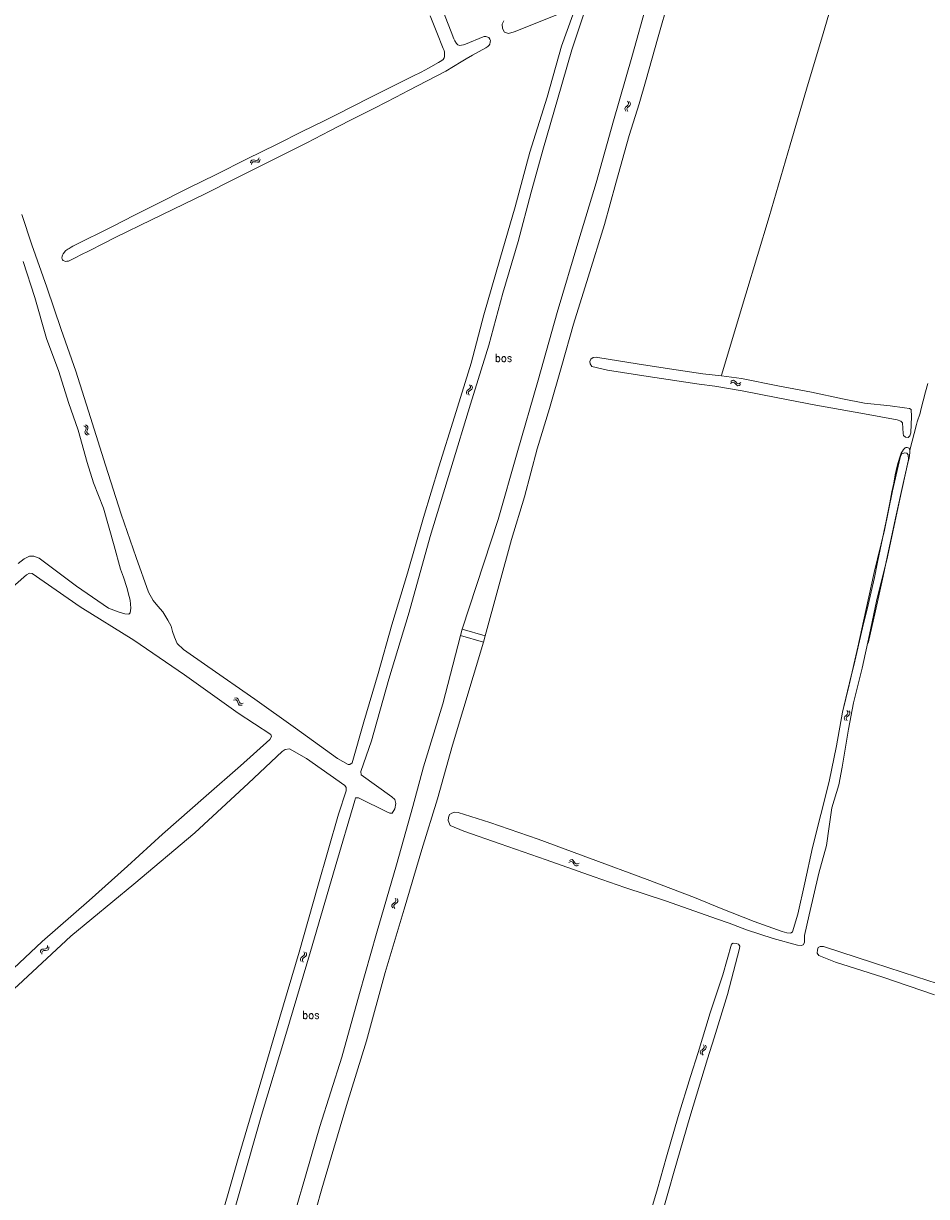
# Model space of a CAD drawing. Header units: metres. Extents: x 189705 to 199106, y 581686 to 588448.
# Tile 425 of 555: x 197224 to 197447, y 585498 to 585788. Entities that reach past the tile are written whole.
import ezdxf

# ---------------------------------------------------------------- set-up
doc = ezdxf.new("R2010")
doc.units = ezdxf.units.M
doc.layers.add('B-WA-OG-GBKN-G', color=7, linetype='Continuous', lineweight=18)
doc.styles.add('Style-STANDARD', font='STANDARD.shx')

msp = doc.modelspace()

# ---------------------------------------------------------------- linework, layer by layer
at = {"layer": 'B-WA-OG-GBKN-G'}
for p, q in [((197373.38, 585769.207), (197373.592, 585768.858)), ((197373.592, 585768.858), (197373.649, 585768.535)), ((197373.871, 585769.128), (197374.085, 585768.781)), ((197374.085, 585768.781), (197374.144, 585768.459)), ((197372.876, 585767.707), (197372.72, 585767.417)), ((197372.72, 585767.417), (197372.779, 585767.085)), ((197372.779, 585767.085), (197372.993, 585766.737)), ((197373.187, 585767.972), (197372.876, 585767.707)), ((197373.497, 585768.247), (197373.187, 585767.972)), ((197373.368, 585767.628), (197373.212, 585767.338)), ((197373.212, 585767.338), (197373.27, 585767.007)), ((197373.27, 585767.007), (197373.483, 585766.658)), ((197373.677, 585767.895), (197373.368, 585767.628)), ((197373.649, 585768.535), (197373.497, 585768.247)), ((197373.986, 585768.16), (197373.677, 585767.895)), ((197374.144, 585768.459), (197373.986, 585768.16)), ((197280.073, 585753.982), (197280.211, 585754.365)), ((197280.211, 585754.365), (197280.426, 585754.612)), ((197280.426, 585754.612), (197280.759, 585754.674)), ((197280.675, 585754.177), (197280.995, 585754.238)), ((197280.759, 585754.674), (197281.158, 585754.598)), ((197280.995, 585754.238), (197281.404, 585754.166)), ((197281.158, 585754.598), (197281.56, 585754.522)), ((197281.56, 585754.522), (197281.884, 585754.58)), ((197281.884, 585754.58), (197282.107, 585754.831)), ((197282.107, 585754.831), (197282.247, 585755.215)), ((197282.128, 585754.145), (197282.351, 585754.398)), ((197282.351, 585754.398), (197282.491, 585754.782)), ((197280.316, 585753.549), (197280.457, 585753.931)), ((197280.457, 585753.931), (197280.675, 585754.177)), ((197281.404, 585754.166), (197281.804, 585754.087)), ((197281.804, 585754.087), (197282.128, 585754.145)), ((197398.883, 585699.345), (197399.219, 585699.577)), ((197398.934, 585699.84), (197399.267, 585700.073)), ((197399.219, 585699.577), (197399.538, 585699.653)), ((197399.267, 585700.073), (197399.585, 585700.152)), ((197399.538, 585699.653), (197399.835, 585699.518)), ((197399.585, 585700.152), (197399.893, 585700.011)), ((197399.835, 585699.518), (197400.127, 585699.224)), ((197399.893, 585700.011), (197400.176, 585699.718)), ((197400.127, 585699.224), (197400.41, 585698.929)), ((197400.176, 585699.718), (197400.46, 585699.425)), ((197400.46, 585699.425), (197400.758, 585699.286)), ((197400.758, 585699.286), (197401.086, 585699.363)), ((197401.036, 585698.868), (197401.371, 585699.102)), ((197401.086, 585699.363), (197401.422, 585699.596)), ((197333.696, 585697.578), (197333.517, 585697.302)), ((197333.517, 585697.302), (197333.55, 585696.966)), ((197333.55, 585696.966), (197333.735, 585696.602)), ((197334.027, 585697.817), (197333.696, 585697.578)), ((197334.18, 585697.46), (197334.001, 585697.184)), ((197334.001, 585697.184), (197334.032, 585696.849)), ((197334.358, 585698.066), (197334.027, 585697.817)), ((197334.032, 585696.849), (197334.217, 585696.484)), ((197334.51, 585697.701), (197334.18, 585697.46)), ((197334.318, 585699.033), (197334.502, 585698.669)), ((197334.533, 585698.342), (197334.358, 585698.066)), ((197334.502, 585698.669), (197334.533, 585698.342)), ((197334.839, 585697.941), (197334.51, 585697.701)), ((197334.801, 585698.915), (197334.987, 585698.552)), ((197335.02, 585698.227), (197334.839, 585697.941)), ((197334.987, 585698.552), (197335.02, 585698.227)), ((197400.41, 585698.929), (197400.708, 585698.79)), ((197400.708, 585698.79), (197401.036, 585698.868)), ((197238.834, 585688.893), (197239.192, 585688.699)), ((197239.288, 585687.728), (197239.152, 585687.343)), ((197239.192, 585688.699), (197239.405, 585688.448)), ((197239.418, 585688.122), (197239.288, 585687.728)), ((197239.298, 585689.072), (197239.657, 585688.88)), ((197239.405, 585688.448), (197239.418, 585688.122)), ((197239.751, 585687.909), (197239.618, 585687.523)), ((197239.618, 585687.523), (197239.628, 585687.194)), ((197239.657, 585688.88), (197239.871, 585688.631)), ((197239.884, 585688.293), (197239.751, 585687.909)), ((197239.871, 585688.631), (197239.884, 585688.293)), ((197239.152, 585687.343), (197239.163, 585687.015)), ((197239.163, 585687.015), (197239.381, 585686.758)), ((197239.381, 585686.758), (197239.741, 585686.564)), ((197239.628, 585687.194), (197239.845, 585686.936)), ((197239.845, 585686.936), (197240.205, 585686.742)), ((197275.874, 585620.999), (197276.275, 585621.073)), ((197276.122, 585621.429), (197276.523, 585621.506)), ((197276.275, 585621.073), (197276.598, 585621.011)), ((197276.523, 585621.506), (197276.844, 585621.447)), ((197276.598, 585621.011), (197276.813, 585620.767)), ((197276.813, 585620.767), (197276.96, 585620.379)), ((197276.844, 585621.447), (197277.068, 585621.193)), ((197277.068, 585621.193), (197277.206, 585620.81)), ((197277.206, 585620.81), (197277.346, 585620.426)), ((197276.96, 585620.379), (197277.097, 585619.994)), ((197277.097, 585619.994), (197277.312, 585619.745)), ((197277.312, 585619.745), (197277.643, 585619.683)), ((197277.346, 585620.426), (197277.561, 585620.177)), ((197277.561, 585620.177), (197277.891, 585620.113)), ((197277.643, 585619.683), (197278.045, 585619.758)), ((197277.891, 585620.113), (197278.293, 585620.189)), ((197427.659, 585618.411), (197427.868, 585618.061)), ((197427.868, 585618.061), (197427.924, 585617.738)), ((197428.149, 585618.329), (197428.36, 585617.981)), ((197428.36, 585617.981), (197428.418, 585617.659)), ((197427.145, 585616.914), (197426.987, 585616.626)), ((197426.987, 585616.626), (197427.045, 585616.294)), ((197427.045, 585616.294), (197427.256, 585615.944)), ((197427.457, 585617.177), (197427.145, 585616.914)), ((197427.77, 585617.45), (197427.457, 585617.177)), ((197427.637, 585616.832), (197427.479, 585616.544)), ((197427.479, 585616.544), (197427.535, 585616.212)), ((197427.535, 585616.212), (197427.746, 585615.862)), ((197427.948, 585617.097), (197427.637, 585616.832)), ((197427.924, 585617.738), (197427.77, 585617.45)), ((197428.258, 585617.361), (197427.948, 585617.097)), ((197428.418, 585617.659), (197428.258, 585617.361)), ((197358.866, 585580.814), (197359.235, 585580.986)), ((197358.998, 585581.293), (197359.366, 585581.468)), ((197359.235, 585580.986), (197359.563, 585581.008)), ((197359.366, 585581.468), (197359.692, 585581.492)), ((197359.563, 585581.008), (197359.833, 585580.825)), ((197359.692, 585581.492), (197359.973, 585581.301)), ((197359.833, 585580.825), (197360.072, 585580.486)), ((197359.973, 585581.301), (197360.202, 585580.966)), ((197360.072, 585580.486), (197360.301, 585580.149)), ((197360.202, 585580.966), (197360.434, 585580.629)), ((197360.301, 585580.149), (197360.572, 585579.961)), ((197360.434, 585580.629), (197360.705, 585580.442)), ((197360.705, 585580.442), (197361.041, 585580.463)), ((197360.908, 585579.984), (197361.278, 585580.158)), ((197361.041, 585580.463), (197361.41, 585580.637)), ((197360.572, 585579.961), (197360.908, 585579.984)), ((197315.88, 585571.962), (197316.063, 585571.598)), ((197316.063, 585571.598), (197316.095, 585571.271)), ((197316.363, 585571.844), (197316.548, 585571.481)), ((197316.548, 585571.481), (197316.582, 585571.156)), ((197315.257, 585570.507), (197315.078, 585570.231)), ((197315.078, 585570.231), (197315.111, 585569.896)), ((197315.111, 585569.896), (197315.296, 585569.531)), ((197315.588, 585570.746), (197315.257, 585570.507)), ((197315.742, 585570.389), (197315.563, 585570.113)), ((197315.563, 585570.113), (197315.594, 585569.778)), ((197315.92, 585570.995), (197315.588, 585570.746)), ((197315.594, 585569.778), (197315.778, 585569.413)), ((197316.071, 585570.63), (197315.742, 585570.389)), ((197316.095, 585571.271), (197315.92, 585570.995)), ((197316.4, 585570.87), (197316.071, 585570.63)), ((197316.582, 585571.156), (197316.4, 585570.87)), ((197229.708, 585559.541), (197229.856, 585559.843)), ((197229.856, 585559.843), (197229.888, 585560.25)), ((197230.206, 585559.491), (197230.239, 585559.898)), ((197228.122, 585558.481), (197228.153, 585558.887)), ((197228.153, 585558.887), (197228.294, 585559.183)), ((197228.294, 585559.183), (197228.598, 585559.332)), ((197228.472, 585558.129), (197228.506, 585558.535)), ((197228.506, 585558.535), (197228.65, 585558.83)), ((197228.598, 585559.332), (197229.004, 585559.365)), ((197228.65, 585558.83), (197228.943, 585558.974)), ((197228.943, 585558.974), (197229.355, 585559.014)), ((197229.004, 585559.365), (197229.411, 585559.399)), ((197229.355, 585559.014), (197229.762, 585559.045)), ((197229.411, 585559.399), (197229.708, 585559.541)), ((197229.762, 585559.045), (197230.059, 585559.187)), ((197230.059, 585559.187), (197230.206, 585559.491)), ((197292.636, 585557.244), (197292.453, 585556.97)), ((197292.453, 585556.97), (197292.482, 585556.634)), ((197292.969, 585557.479), (197292.636, 585557.244)), ((197293.119, 585557.12), (197292.936, 585556.846)), ((197292.936, 585556.846), (197292.964, 585556.511)), ((197293.304, 585557.724), (197292.969, 585557.479)), ((197293.451, 585557.358), (197293.119, 585557.12)), ((197293.275, 585558.691), (197293.454, 585558.325)), ((197293.481, 585557.998), (197293.304, 585557.724)), ((197293.782, 585557.593), (197293.451, 585557.358)), ((197293.454, 585558.325), (197293.481, 585557.998)), ((197293.756, 585558.568), (197293.937, 585558.203)), ((197293.967, 585557.877), (197293.782, 585557.593)), ((197293.937, 585558.203), (197293.967, 585557.877)), ((197292.482, 585556.634), (197292.663, 585556.267)), ((197292.964, 585556.511), (197293.144, 585556.144)), ((197391.553, 585534.209), (197391.377, 585533.931)), ((197391.377, 585533.931), (197391.413, 585533.596)), ((197391.413, 585533.596), (197391.601, 585533.233)), ((197391.882, 585534.451), (197391.553, 585534.209)), ((197392.039, 585534.095), (197391.862, 585533.817)), ((197391.862, 585533.817), (197391.896, 585533.482)), ((197392.211, 585534.703), (197391.882, 585534.451)), ((197392.366, 585534.339), (197392.039, 585534.095)), ((197392.163, 585535.669), (197392.349, 585535.306)), ((197392.383, 585534.98), (197392.211, 585534.703)), ((197392.349, 585535.306), (197392.383, 585534.98)), ((197392.693, 585534.582), (197392.366, 585534.339)), ((197392.646, 585535.555), (197392.835, 585535.194)), ((197392.872, 585534.869), (197392.693, 585534.582)), ((197392.835, 585535.194), (197392.872, 585534.869)), ((197391.896, 585533.482), (197392.084, 585533.119))]:
    msp.add_line(p, q, dxfattribs=at)
at = {"layer": 'B-WA-OG-GBKN-G', "flags": 128}
for points in [[(197332.275, 585783.077), (197331.844, 585783.026), (197331.444, 585783.125), (197331.081, 585783.458), (197330.649, 585784.118), (197330.42, 585784.677), (197329.734, 585786.405), (197328.31, 585790.165), (197324.572, 585800.226), (197321.343, 585809.016), (197316.944, 585821.11), (197314.122, 585828.655), (197311.198, 585836.481), (197309.495, 585840.774), (197306.774, 585847.71), (197304.74, 585853.045), (197301.18, 585862.192), (197297.189, 585872.583), (197294.443, 585879.57), (197292.637, 585884.346), (197289.103, 585894.026)], [(197344.711, 585660.717), (197347.887, 585671.309), (197351.059, 585683.133), (197354.08, 585693.12), (197357.116, 585703.83), (197360.036, 585714.029), (197363.639, 585725.699), (197367.698, 585738.654), (197370.535, 585748.958), (197373.815, 585760.729), (197376.242, 585768.567), (197378.001, 585774.61), (197380.782, 585784.545), (197383.734, 585794.717), (197386.383, 585802.748), (197388.541, 585811.47), (197391.041, 585820.65), (197393.769, 585829.308), (197396.369, 585837.52), (197396.39, 585837.596)], [(197425.399, 585798.46), (197421.771, 585785.959), (197417.711, 585772.188), (197413.626, 585758.416), (197408.424, 585740.605), (197402.664, 585721.422), (197396.675, 585701.375)], [(197378.349, 585793.934), (197374.462, 585780.108), (197369.906, 585764.357), (197365.665, 585749.044), (197361.367, 585734.911), (197355.988, 585716.939), (197351.258, 585700.134), (197346.075, 585682.212), (197341.406, 585665.678)], [(197257.149, 585644.212), (197258.418, 585642.843), (197259.692, 585640.8), (197260.447, 585639.281), (197260.828, 585637.921), (197261.279, 585636.516), (197261.943, 585634.985), (197263.515, 585633.522), (197269.57, 585629.318), (197281.184, 585621.235), (197291.2, 585614.051), (197301.615, 585606.538), (197304.25, 585605.038), (197304.672, 585605.059), (197305.266, 585605.467), (197308.134, 585615.622), (197311.656, 585627.539), (197315.108, 585639.599), (197318.984, 585652.368), (197322.948, 585666.187), (197326.691, 585678.692), (197330.542, 585691.079), (197334.734, 585704.337), (197337.862, 585716.375), (197341.819, 585730.032), (197345.606, 585743.061), (197349.223, 585756.559), (197353.497, 585770.206), (197357.054, 585782.868), (197359.888, 585790.605)], [(197362.929, 585791.822), (197359.598, 585781.92), (197356.097, 585769.613), (197352.568, 585757.657), (197349.588, 585746.674), (197346.316, 585734.521), (197342.557, 585721.679), (197339.037, 585708.796), (197334.545, 585694.205), (197329.668, 585678.205), (197324.582, 585661.455), (197319.325, 585642.704), (197314.351, 585626.147), (197310.039, 585610.867), (197307.428, 585603.343), (197307.522, 585602.512), (197315.055, 585597.067), (197315.852, 585596.397), (197316.093, 585595.383), (197315.813, 585594.063), (197315.172, 585593.007), (197314.563, 585593), (197313.962, 585593.215), (197306.85, 585596.826), (197306.078, 585596.751), (197305.948, 585596.097), (197301.046, 585579.624), (197294.981, 585558.788), (197288.815, 585538.185), (197282.818, 585518.217), (197277.644, 585500)], [(197324.55, 585790.342), (197326.228, 585786.252), (197327.805, 585782.238), (197328.008, 585781.755), (197328.11, 585781.323), (197328.135, 585780.84), (197328.136, 585780.459), (197328.085, 585780.154), (197328.009, 585779.926), (197327.755, 585779.57), (197327.417, 585779.297), (197327.044, 585779.036), (197326.612, 585778.808), (197324.123, 585777.41), (197322.345, 585776.419), (197320.237, 585775.377), (197315.005, 585772.785), (197309.544, 585770.015), (197301.314, 585765.872), (197298.19, 585764.296), (197292.907, 585761.679), (197286.71, 585758.604)], [(197358.369, 585791.607), (197345.311, 585786.376), (197343.932, 585785.963), (197342.983, 585786.285), (197342.422, 585787.224), (197342.35, 585788.276), (197342.786, 585789.068)], [(197304.643, 585764.399), (197310.942, 585767.601), (197316.047, 585770.193), (197319.196, 585771.87), (197328.467, 585776.674), (197332.201, 585778.961), (197333.445, 585779.698), (197335.02, 585780.587), (197338.347, 585782.442), (197338.791, 585782.757), (197339.16, 585783.052), (197339.292, 585783.299), (197339.445, 585783.791), (197339.464, 585784.272), (197339.352, 585784.597), (197339.108, 585784.958), (197338.825, 585785.089), (197338.588, 585785.174), (197338.295, 585785.237), (197337.94, 585785.186), (197337.711, 585785.11), (197333.266, 585783.356), (197332.783, 585783.204), (197332.275, 585783.077)], [(197304.643, 585764.399), (197299.766, 585761.908), (197294.051, 585758.91), (197290.089, 585756.927), (197283.663, 585753.725), (197276.043, 585749.938), (197268.703, 585746.228), (197263.649, 585743.737), (197255.622, 585739.849), (197246.783, 585735.529), (197243.71, 585734.004), (197240.205, 585732.199), (197238.122, 585731.183), (197236.878, 585730.548), (197235.695, 585729.951), (197235.074, 585729.658), (197234.643, 585729.582), (197234.407, 585729.55), (197234.135, 585729.582), (197233.779, 585729.785), (197233.626, 585729.937), (197233.502, 585730.165), (197233.448, 585730.395), (197233.524, 585730.877), (197233.626, 585731.132), (197233.778, 585731.462), (197234.043, 585731.807), (197234.258, 585732.068), (197234.438, 585732.275), (197234.668, 585732.441), (197234.896, 585732.58), (197235.2, 585732.783), (197235.708, 585733.063), (197236.115, 585733.291), (197246.122, 585738.298), (197251.38, 585740.966), (197256.688, 585743.61), (197264.689, 585747.65), (197271.648, 585751.107), (197279.141, 585754.893), (197286.71, 585758.604)], [(197223.504, 585741.19), (197226.014, 585733.648), (197229.731, 585723.181), (197233.278, 585712.671), (197236.848, 585702.387), (197240.546, 585690.896), (197244.242, 585679.087), (197248.129, 585667.037), (197251.849, 585656.298), (197254.866, 585647.661), (197256.004, 585645.632), (197257.149, 585644.212)], [(197222.612, 585654.786), (197224.07, 585655.943), (197225.439, 585656.622), (197226.522, 585656.63), (197227.814, 585656.142), (197237.08, 585649.187), (197244.956, 585643.744), (197247.338, 585642.81), (197249.012, 585642.325), (197249.99, 585642.243), (197250.37, 585642.589), (197250.486, 585643.722), (197250.32, 585645.702), (197250.077, 585646.586), (197249.525, 585648.868), (197248.671, 585651.367), (197247.948, 585653.418), (197246.338, 585659.141), (197243.705, 585668.448), (197241.297, 585674.744), (197239.667, 585679.826), (197237.459, 585687.767), (197235.103, 585694.607), (197232.699, 585702.324), (197229.657, 585710.501), (197226.766, 585720.608), (197223.882, 585729.51)], [(197396.614, 585701.25), (197401.603, 585700.556), (197410.562, 585698.754), (197418.908, 585697.22), (197426.57, 585695.521), (197432.061, 585694.462), (197438.413, 585693.814), (197441.886, 585693.343), (197443.162, 585693.13), (197443.535, 585692.871), (197443.635, 585691.195), (197443.467, 585687.159), (197443.267, 585686.357), (197442.808, 585686), (197442.14, 585686.049), (197441.692, 585686.509), (197441.627, 585686.997), (197441.412, 585689.642), (197441.008, 585689.979), (197440.104, 585690.323), (197432.011, 585691.866), (197420.018, 585693.984), (197410.584, 585695.754), (197401.735, 585697.516), (197394.954, 585698.644), (197391.086, 585699.166), (197378.496, 585701.056), (197368.477, 585702.677), (197364.576, 585703.517), (197364.124, 585704.222), (197364.091, 585704.819), (197364.331, 585705.368), (197364.867, 585705.738), (197365.639, 585705.833), (197366.08, 585705.815), (197375.807, 585704.204), (197383.755, 585702.93), (197392.007, 585701.77), (197396.614, 585701.25)], [(197447.737, 585699.374), (197447.102, 585697.24), (197445.961, 585692.793), (197445.758, 585691.98), (197445.098, 585689.871), (197444.87, 585689.211), (197443.271, 585682.808)], [(197404.748, 585566.207), (197411.646, 585563.72), (197412.841, 585563.346), (197413.69, 585563.263), (197413.913, 585563.357), (197414.222, 585563.658), (197415.55, 585568.014), (197417.237, 585575.742), (197419.147, 585584.518), (197421.223, 585592.642), (197423.261, 585600.858), (197425.081, 585609.693), (197426.549, 585617.982), (197428.216, 585624.742), (197430.341, 585634.08), (197432.352, 585643.114), (197434.447, 585652.595), (197436.959, 585663.063), (197438.953, 585672.753), (197440.613, 585679.949), (197440.912, 585681.301), (197441.303, 585681.906), (197441.989, 585682.195), (197442.52, 585682.096), (197442.864, 585681.65), (197442.875, 585680.566), (197442.817, 585680.151), (197440.627, 585669.931), (197437.69, 585656.457), (197435.008, 585645.465), (197433.274, 585637.2), (197431.416, 585628.839), (197429.276, 585620.293), (197428.06, 585613.806), (197426.466, 585604.415), (197425.644, 585600.006), (197423.979, 585594.304), (197423.272, 585589.718), (197422.627, 585584.994), (197420.757, 585578.133), (197418.352, 585567.864), (197417.201, 585562.7), (197417.211, 585561.557), (197417.17, 585560.993), (197416.825, 585560.42), (197416.381, 585560.258), (197415.44, 585560.284), (197409.459, 585561.999), (197402.861, 585564.111), (197398.522, 585565.77)], [(197432.897, 585635.04), (197434.724, 585643.069), (197436.651, 585651.683), (197437.996, 585657.933), (197439.695, 585665.987), (197441.724, 585675.312), (197442.79, 585680.013), (197443.043, 585680.877), (197443.145, 585681.563), (197443.221, 585682.147), (197443.271, 585682.401), (197443.271, 585682.808), (197443.195, 585683.113), (197443.068, 585683.316), (197442.839, 585683.417), (197442.611, 585683.494), (197442.511, 585683.498), (197442.407, 585683.494), (197442.258, 585683.466), (197442.063, 585683.395), (197441.893, 585683.264), (197441.65, 585682.975), (197441.392, 585682.579), (197441.138, 585682.071), (197440.782, 585681.13), (197440.326, 585679.758), (197440.072, 585678.844), (197439.641, 585676.76), (197439.286, 585674.702), (197438.829, 585672.517), (197438.271, 585669.798), (197437.358, 585665.225), (197435.913, 585658.238), (197435.253, 585655.138), (197434.467, 585651.327), (197433.401, 585646.728), (197432.691, 585643.501), (197431.55, 585638.877), (197429.596, 585630.619), (197428.328, 585625.258), (197426.933, 585619.414)], [(197341.406, 585665.678), (197332.499, 585638.511)], [(197338.161, 585636.853), (197344.711, 585660.717)], [(197221.482, 585554.554), (197228.552, 585561.264), (197240.223, 585571.341), (197249.634, 585579.861), (197258.371, 585587.791), (197269.135, 585597.321), (197277.664, 585604.702), (197284.894, 585611.23), (197285.292, 585611.99), (197285.148, 585612.452), (197277.043, 585617.722), (197263.785, 585627.25), (197251.255, 585635.81), (197237.976, 585644.022), (197226.124, 585652.296), (197225.418, 585652.369), (197224.669, 585651.982), (197215.006, 585643.588)], [(197332.499, 585638.511), (197332.051, 585636.936)], [(197338.161, 585636.853), (197332.499, 585638.511)], [(197332.051, 585636.936), (197327.692, 585620.063)], [(197337.733, 585635.318), (197330.121, 585609.805)], [(197332.051, 585636.936), (197337.733, 585635.318)], [(197337.733, 585635.318), (197338.161, 585636.853)], [(197292.819, 585500), (197297.292, 585515.453), (197302.674, 585532.595), (197307.062, 585548.321), (197311.278, 585563.246), (197316.218, 585580.198), (197320.3, 585594.67), (197322.93, 585604.458), (197327.692, 585620.063)], [(197330.121, 585609.805), (197326.357, 585596.562), (197322.516, 585583.967), (197318.12, 585569.22), (197313.389, 585553.536), (197308.787, 585536.638), (197303.891, 585520.664), (197300.028, 585507.817), (197297.762, 585500)], [(197274.905, 585500), (197277.061, 585507.525), (197282.69, 585526.454), (197287.328, 585542.514), (197292.128, 585558.606), (197296.756, 585574.959), (197301.879, 585592.707), (197303.81, 585598.488), (197303.806, 585599.364), (197303.461, 585599.834), (197293.933, 585606.54), (197289.764, 585608.926), (197288.647, 585608.718), (197287.955, 585608.278), (197279.614, 585600.382), (197266.337, 585588.164), (197251.271, 585575.453), (197235.692, 585562.554), (197222.622, 585550.379), (197207.621, 585537.006), (197194.699, 585525.205), (197181.85, 585513.63), (197166.061, 585500)], [(197398.522, 585565.77), (197395.428, 585566.846), (197383.064, 585571.224), (197372.754, 585574.599), (197365.144, 585577.205), (197353.267, 585581.407), (197341.894, 585585.436), (197332.877, 585588.543), (197329.508, 585589.949), (197329.147, 585590.724), (197329.009, 585591.141), (197329.069, 585591.957), (197329.382, 585592.667), (197329.885, 585593.018), (197330.581, 585593.211), (197331.462, 585593.15), (197339.3, 585590.671), (197351.249, 585586.519), (197363.95, 585581.828), (197378.267, 585576.613), (197389.96, 585572.108), (197396.592, 585569.407), (197404.748, 585566.207)], [(197393.836, 585543.568), (197397.014, 585552.975), (197399.082, 585560.528), (197399.553, 585560.787), (197400.286, 585560.738), (197400.874, 585560.561), (197401.185, 585560.057), (197401.125, 585559.467), (197398.134, 585548.148), (197394.82, 585537.419), (197393.194, 585532.223), (197388.785, 585517.759), (197384.728, 585503.766), (197383.671, 585500)], [(197449.377, 585548.056), (197436.558, 585552.428), (197424.883, 585556.143), (197420.746, 585557.732), (197420.326, 585558.335), (197420.403, 585559.204), (197420.599, 585559.772), (197421.083, 585559.992), (197421.849, 585560.008), (197434.281, 585555.91), (197444.859, 585552.442), (197455.116, 585549.22)], [(197380.782, 585500), (197383.042, 585507.901), (197385.902, 585517.946), (197388.993, 585527.799), (197390.89, 585533.789), (197393.836, 585543.568)], [(197277.644, 585500), (197276.991, 585497.702), (197270.984, 585476.858), (197264.12, 585454.059), (197257.255, 585430.702), (197250.301, 585407.373), (197244.151, 585385.902), (197237.787, 585364.368), (197231.306, 585342.861)], [(197247.599, 585328.949), (197247.471, 585328.843), (197246.723, 585328.624), (197245.712, 585328.583), (197245.188, 585328.693), (197244.33, 585329.156), (197243.965, 585329.542), (197243.558, 585330.273), (197243.593, 585331.68), (197246.333, 585342.004), (197250.193, 585355.156), (197254.206, 585368.715), (197258.43, 585383.094), (197262.187, 585396.286), (197266.132, 585409.56), (197269.896, 585422.771), (197274.048, 585437.126), (197278.242, 585450.592), (197283.105, 585466.573), (197287.551, 585481.715), (197292.345, 585498.364), (197292.819, 585500)], [(197297.762, 585500), (197296.321, 585495.027), (197292.006, 585479.948), (197287.708, 585465.303), (197283.127, 585449.676), (197278.922, 585434.635), (197274.487, 585419.336), (197271.234, 585407.695), (197266.912, 585392.085), (197262.518, 585375.768), (197258.345, 585361.835), (197252.93, 585344.129), (197249.126, 585330.692), (197248.329, 585329.559), (197247.599, 585328.949)], [(197253.421, 585426.829), (197258.283, 585443.206), (197262.857, 585458.852), (197267.523, 585475.075), (197272.294, 585490.888), (197274.905, 585500)], [(197379.434, 585495.285), (197380.782, 585500)], [(197383.671, 585500), (197380.915, 585490.186)]]:
    msp.add_lwpolyline(points, dxfattribs=at)

# ---------------------------------------------------------------- texts
at = {"layer": 'B-WA-OG-GBKN-G', "style": 'Style-STANDARD'}
for p in [(197340.569, 585704.675), (197292.9, 585542.06)]:
    msp.add_text('bos', height=2, dxfattribs=at).set_placement(p)

doc.saveas('drawing.dxf')
